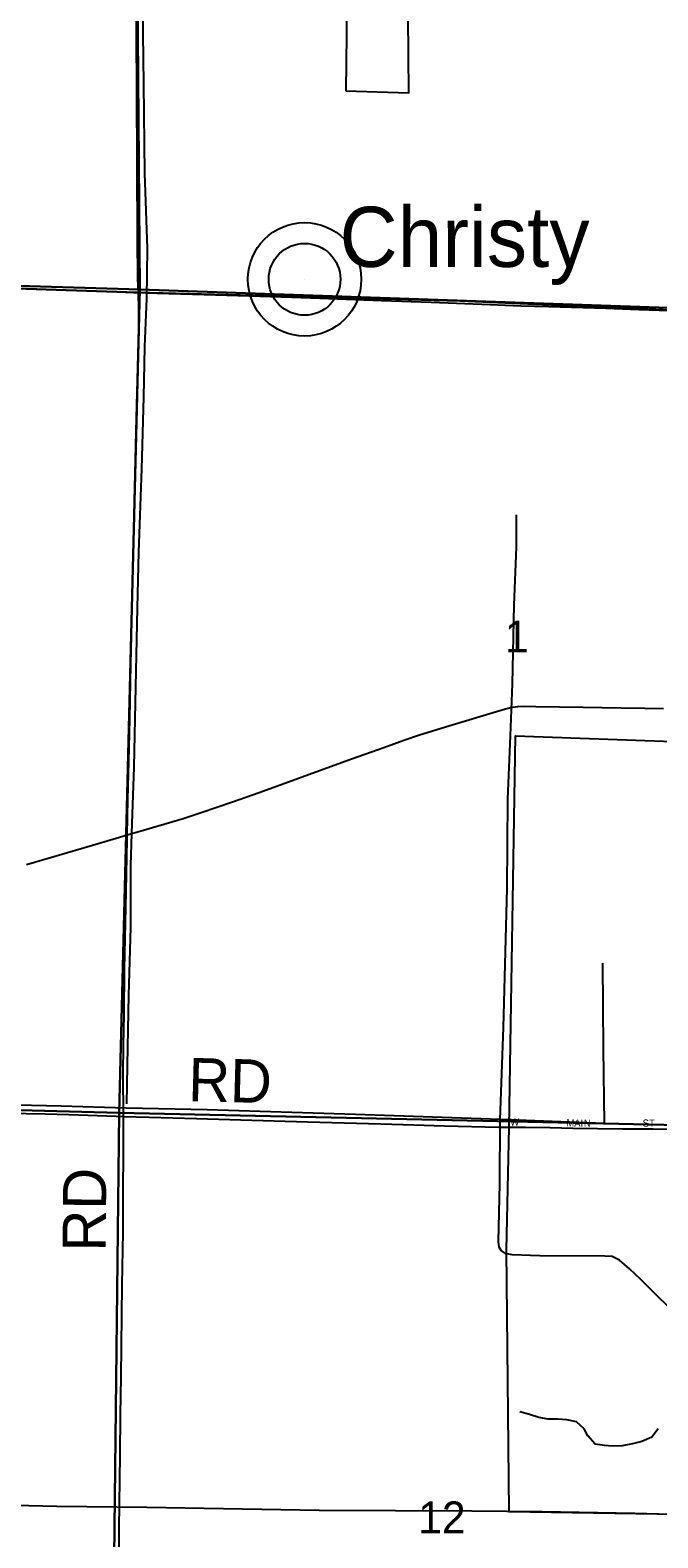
# Model space of a CAD drawing. Extents: x 1443599 to 1910620, y 1028088 to 1361369.
# Drawn here: x 1646376 to 1650733, y 1211112 to 1221564 of the extents above; entities that cross this region are included whole.
import ezdxf

# ---------------------------------------------------------------- set-up
doc = ezdxf.new("R2010")
doc.units = 0
for name, color, linetype in [('GM_X_City_Street', 7, 'Continuous'), ('GM_X_City_Street_Text', 7, 'Continuous'), ('GM_X_Corporation', 7, 'Continuous'), ('GM_X_Minor_Lake', 7, 'Continuous'), ('GM_X_Minor_River', 7, 'Continuous'), ('GM_X_Section', 7, 'Continuous'), ('GM_X_Section_Text', 7, 'Continuous'), ('GM_X_Township', 7, 'Continuous'), ('GM_X_Township_Road', 7, 'Continuous'), ('GM_X_Township_Road_Text', 7, 'Continuous'), ('GM_X_Unincorporated', 7, 'Continuous'), ('GM_X_Unincorporated_Location', 7, 'Continuous'), ('GM_X_Unincorporated_Text', 7, 'Continuous')]:
    doc.layers.add(name, color=color, linetype=linetype)

msp = doc.modelspace()

# ---------------------------------------------------------------- linework, layer by layer
at = {"layer": 'GM_X_City_Street'}
for points in [[(1649700, 1213960), (1649814, 1213959), (1649986, 1213956)], [(1649986, 1213956), (1650143, 1213953), (1650487, 1213948), (1650701, 1213947), (1650980, 1213944), (1651045, 1213942), (1651176, 1213939), (1651421, 1213934), (1651635, 1213929), (1651710, 1213927)]]:
    msp.add_lwpolyline(points, dxfattribs=at)
at = {"layer": 'GM_X_Corporation'}
msp.add_lwpolyline([(1649683, 1213107), (1649700, 1213960), (1649744, 1216673), (1652441, 1216574), (1652459, 1217103), (1653193, 1217099), (1653197, 1216827), (1653704, 1216811), (1653708, 1216268), (1655264, 1216197), (1655240, 1213867), (1655072, 1210919), (1657793, 1210826), (1657720, 1208198), (1653682, 1208340), (1653650, 1210969), (1652338, 1211001), (1652338, 1211251), (1649700, 1211292)], close=True, dxfattribs=at)
at = {"layer": 'GM_X_Minor_Lake'}
msp.add_line((1648571, 1221535), (1648567, 1221143), dxfattribs=at)
msp.add_lwpolyline([(1648567, 1221143), (1649004, 1221130), (1648998, 1221922), (1648842, 1221937), (1648796, 1221945), (1648738, 1221941), (1648654, 1221931), (1648612, 1221926), (1648572, 1221922), (1648571, 1221535)], dxfattribs=at)
at = {"layer": 'GM_X_Minor_River'}
for points in [[(1647155, 1221892), (1647163, 1221192), (1647171, 1220574), (1647188, 1220050), (1647183, 1219705), (1647170, 1219370), (1647163, 1219021), (1647149, 1218524), (1647129, 1217946), (1647120, 1217559), (1647111, 1217120), (1647104, 1216789), (1647097, 1216454), (1647083, 1216065), (1647073, 1215776), (1647073, 1215343), (1647060, 1214874), (1647053, 1214517), (1647045, 1214120)], [(1650366, 1213065), (1649913, 1213068), (1649721, 1213075), (1649675, 1213083), (1649645, 1213105), (1649631, 1213127), (1649627, 1213166), (1649636, 1213565), (1649639, 1214012), (1649661, 1214650), (1649688, 1215614), (1649692, 1216234), (1649710, 1216671), (1649723, 1217032), (1649735, 1217578), (1649752, 1217981), (1649752, 1218205)], [(1650348, 1215097), (1650354, 1214501), (1650361, 1213984), (1649639, 1214012), (1648634, 1214047), (1647606, 1214078), (1647043, 1214090), (1646591, 1214105), (1645873, 1214121), (1645649, 1214128), (1644313, 1214150), (1643596, 1214170), (1642817, 1214189), (1641945, 1214234), (1641695, 1214234)], [(1650803, 1212719), (1650727, 1212789), (1650614, 1212904), (1650536, 1212976), (1650466, 1213037), (1650415, 1213062), (1650366, 1213065)], [(1638950, 1212899), (1638943, 1212482), (1638943, 1211934), (1638936, 1211579), (1639154, 1211574), (1640076, 1211558), (1640713, 1211538), (1641192, 1211524), (1641536, 1211507), (1642059, 1211496), (1643032, 1211453), (1643922, 1211418), (1644911, 1211377), (1645590, 1211355), (1646562, 1211332), (1647187, 1211324), (1648383, 1211304), (1649443, 1211299), (1649927, 1211294), (1650574, 1211284), (1650907, 1211273), (1651204, 1211266)], [(1650735, 1211867), (1650690, 1211809), (1650622, 1211779), (1650556, 1211763), (1650486, 1211749), (1650418, 1211747), (1650362, 1211751), (1650297, 1211762), (1650248, 1211818), (1650222, 1211868), (1650168, 1211917), (1650100, 1211931), (1650038, 1211935), (1649971, 1211935), (1649907, 1211947), (1649843, 1211966), (1649775, 1211986)]]:
    msp.add_lwpolyline(points, dxfattribs=at)
at = {"layer": 'GM_X_Section'}
for points in [[(1641861, 1225228), (1647095, 1225069), (1647137, 1219767), (1641781, 1219929)], [(1647095, 1225069), (1652509, 1224902), (1652516, 1224828), (1652475, 1219581), (1647137, 1219767)], [(1641781, 1219929), (1647137, 1219767), (1646994, 1214058), (1641642, 1214202)], [(1647137, 1219767), (1652475, 1219581), (1652351, 1213940), (1646994, 1214058)], [(1641642, 1214202), (1646994, 1214058), (1646934, 1208721), (1641565, 1208897)], [(1646994, 1214058), (1652351, 1213940), (1652349, 1213674), (1652277, 1208611), (1646934, 1208721)]]:
    msp.add_lwpolyline(points, close=True, dxfattribs=at)
at = {"layer": 'GM_X_Township'}
for points in [[(1652505, 1221708), (1652463, 1219561), (1651605, 1219589), (1649360, 1219687), (1647116, 1219746), (1641800, 1219921), (1636477, 1220086), (1631102, 1220200)], [(1631102, 1220200), (1636477, 1220086), (1641800, 1219921), (1647116, 1219746), (1649360, 1219687), (1651605, 1219589), (1652463, 1219561), (1652390, 1216842), (1652370, 1214308), (1652367, 1213913), (1652365, 1213513), (1652299, 1208613)]]:
    msp.add_lwpolyline(points, dxfattribs=at)
at = {"layer": 'GM_X_Township_Road'}
for points in [[(1647128, 1219745), (1647124, 1219843), (1647122, 1220122), (1647117, 1221140), (1647115, 1221534), (1647113, 1221829), (1647112, 1222174), (1647113, 1222284)], [(1645787, 1219792), (1645879, 1219789), (1646305, 1219775), (1646601, 1219765), (1646814, 1219758), (1647093, 1219746), (1647128, 1219745)], [(1647050, 1215985), (1647054, 1216233), (1647062, 1216495), (1647068, 1216791), (1647075, 1217168), (1647089, 1217775), (1647093, 1217939), (1647099, 1218202), (1647115, 1218875), (1647126, 1219318), (1647131, 1219499), (1647131, 1219646), (1647129, 1219728), (1647128, 1219745)], [(1647128, 1219745), (1647257, 1219742), (1647585, 1219731), (1647896, 1219722), (1648192, 1219714), (1648388, 1219706), (1648815, 1219691), (1649159, 1219679), (1649569, 1219663), (1649781, 1219654), (1649977, 1219649), (1650371, 1219636), (1650601, 1219628), (1650814, 1219621), (1650994, 1219613), (1651371, 1219598), (1651912, 1219575), (1652191, 1219565), (1652436, 1219555)], [(1647050, 1215985), (1647187, 1216025), (1647438, 1216100), (1647563, 1216141), (1647780, 1216215), (1647966, 1216280), (1648537, 1216488), (1648614, 1216515), (1648831, 1216592), (1648970, 1216642), (1649079, 1216678), (1649282, 1216742), (1649612, 1216841), (1649691, 1216863), (1649723, 1216870), (1649760, 1216875), (1649805, 1216877), (1649887, 1216876), (1650215, 1216870), (1650478, 1216867), (1650642, 1216864), (1650773, 1216861)], [(1646352, 1215780), (1646557, 1215840), (1646809, 1215913), (1646951, 1215956), (1647050, 1215985)], [(1647024, 1214034), (1647023, 1214329), (1647025, 1214526), (1647028, 1214739), (1647032, 1215051), (1647043, 1215593), (1647050, 1215954), (1647050, 1215985)], [(1641660, 1214194), (1641709, 1214192), (1642972, 1214154), (1643693, 1214130), (1643989, 1214123), (1644644, 1214105), (1644907, 1214098), (1645186, 1214089), (1645563, 1214076), (1645874, 1214067), (1646055, 1214063), (1646350, 1214054), (1646481, 1214051), (1646645, 1214047), (1646973, 1214035), (1647024, 1214034)], [(1646985, 1208709), (1646983, 1208730), (1646979, 1208756), (1646977, 1208780), (1646975, 1208813), (1646975, 1208895), (1646979, 1209109), (1646981, 1209421), (1646983, 1209700), (1646986, 1209962), (1646988, 1210176), (1646990, 1210356), (1646992, 1210701), (1646993, 1210898), (1646995, 1211177), (1647001, 1211686), (1647004, 1211965), (1647008, 1212228), (1647011, 1212441), (1647016, 1212868), (1647021, 1213229), (1647023, 1213459), (1647025, 1213836), (1647024, 1214034)], [(1647024, 1214034), (1647202, 1214028), (1647530, 1214020), (1648301, 1213996), (1648810, 1213981), (1649039, 1213974), (1649252, 1213969), (1649630, 1213960), (1649700, 1213960)]]:
    msp.add_lwpolyline(points, dxfattribs=at)
at = {"layer": 'GM_X_Unincorporated'}
for radius in [393, 249]:
    msp.add_circle((1648281, 1219837), radius, dxfattribs=at)
at = {"layer": 'GM_X_Unincorporated_Location'}
msp.add_line((1648281, 1219837), (1648281, 1219837), dxfattribs=at)

# ---------------------------------------------------------------- texts
at = {"layer": 'GM_X_City_Street_Text'}
for s, rotation, p in [('W', 0, (1649708, 1213970)), ('M', 355.8806, (1650096, 1213966)), ('A', 359.4636, (1650152, 1213962)), ('I', 359.985, (1650196, 1213962)), ('N', 359.9929, (1650219, 1213962)), ('ST', 0, (1650627, 1213962))]:
    msp.add_text(s, height=50, rotation=rotation, dxfattribs=at).set_placement(p)
at = {"layer": 'GM_X_Section_Text'}
for s, p in [('1', (1649672, 1217250)), ('12', (1649070, 1211143))]:
    msp.add_text(s, height=221, rotation=0, dxfattribs=at).set_placement(p)
at = {"layer": 'GM_X_Township_Road_Text'}
for rotation, p in [(358.5194, (1647471, 1214140)), (89.5083, (1646901, 1213096))]:
    msp.add_text('RD', height=300, rotation=rotation, dxfattribs=at).set_placement(p)
at = {"layer": 'GM_X_Unincorporated_Text'}
msp.add_text('Christy', height=417, rotation=0, dxfattribs=at).set_placement((1648524, 1219923))

doc.saveas('drawing.dxf')
